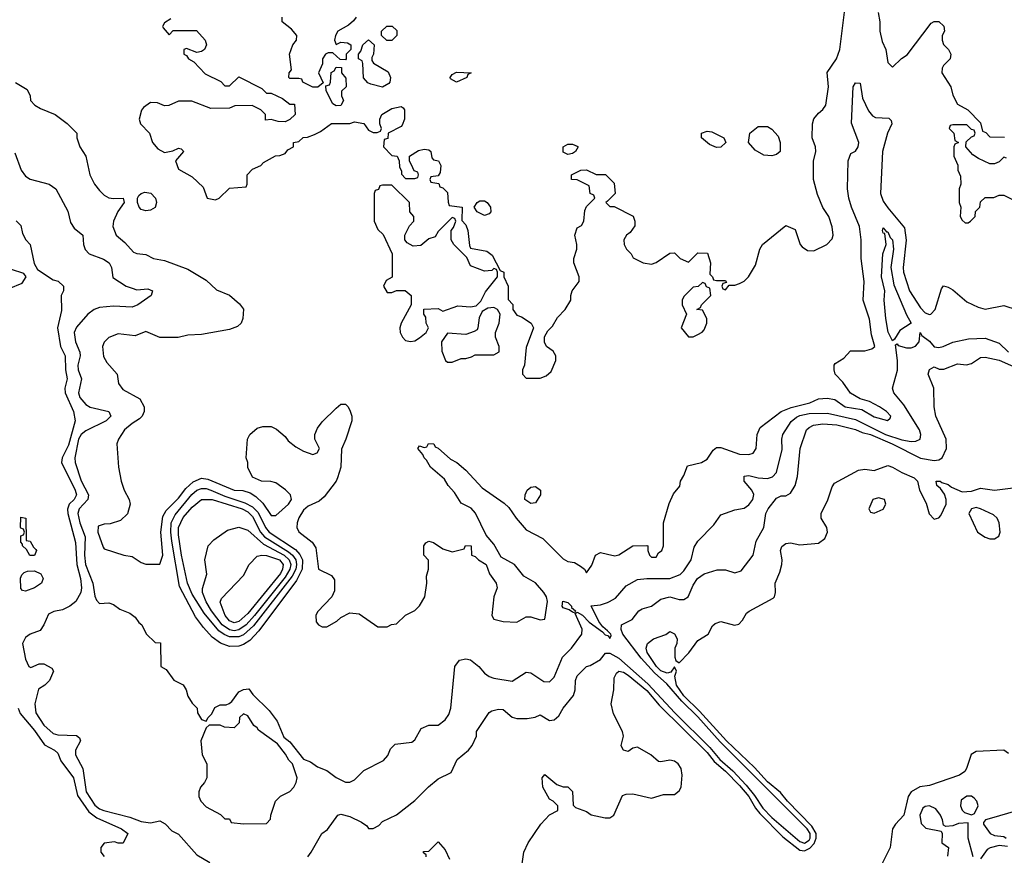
# Model space of a CAD drawing. Header units: inches. Extents: x 2380053 to 2584298, y 380219 to 546618.
# Tile 320 of 656: x 2537465 to 2541712, y 413136 to 416739. Entities that reach past the tile are written whole.
import ezdxf

# ---------------------------------------------------------------- set-up
doc = ezdxf.new("R2010")
doc.units = ezdxf.units.IN
doc.header["$MEASUREMENT"] = 0
doc.layers.add('C5431', color=7, linetype='Continuous')
doc.layers.add('C5441', color=7, linetype='Continuous')

msp = doc.modelspace()

# ---------------------------------------------------------------- linework, layer by layer
at = {"layer": 'C5431', "color": 2}
for points, elevation in [([(2538116.9, 416743.1), (2538090, 416726), (2538082, 416710), (2538083.6, 416703.6), (2538110, 416674), (2538128, 416692), (2538227.3, 416692.7), (2538264.7, 416650), (2538271.3, 416630), (2538262, 416610), (2538250, 416602), (2538230, 416598), (2538184.7, 416615.3), (2538174, 416610), (2538174, 416590), (2538184.7, 416584.7), (2538194, 416570), (2538216.9, 416556.9), (2538265.4, 416505.4), (2538332.7, 416472.7), (2538350, 416454), (2538370, 416454), (2538410, 416492), (2538510, 416442), (2538530, 416422), (2538550, 416422), (2538599.6, 416399.6), (2538630, 416374), (2538650, 416374), (2538654, 416330), (2538630, 416308.7), (2538610, 416299), (2538580.2, 416300.2), (2538550, 416308), (2538526, 416306), (2538526, 416330), (2538506, 416350), (2538468.4, 416368.4), (2538392.7, 416367.3), (2538370, 416358), (2538290, 416355.3), (2538207.3, 416387.3), (2538190, 416388), (2538150, 416388), (2538108.4, 416368.4), (2538090, 416368), (2538060.4, 416380.4), (2538030, 416382), (2537999.6, 416360.4), (2537991.1, 416348.9), (2537981, 416310), (2537986, 416290), (2538024.7, 416250), (2538038.8, 416210), (2538061.4, 416181.4), (2538090, 416166.8), (2538126.6, 416173.4), (2538150, 416184.7), (2538162, 416182), (2538170, 416174), (2538172, 416170), (2538138, 416130), (2538150, 416094), (2538210, 416062), (2538256.9, 416016.9), (2538274, 415970), (2538310, 415962), (2538326, 415970), (2538370, 416012), (2538442, 416018), (2538446, 416030), (2538446, 416070), (2538470, 416094), (2538506, 416110), (2538516.4, 416123.6), (2538568.4, 416151.6), (2538587.3, 416152.7), (2538610, 416162), (2538622, 416178), (2538646, 416190), (2538646, 416210), (2538670, 416214), (2538688.4, 416231.6), (2538707.3, 416232.7), (2538736.4, 416243.6), (2538763.1, 416256.9), (2538810, 416291), (2538890, 416291.3), (2538910, 416298), (2538950, 416292), (2538970, 416262), (2538990, 416252), (2539007.3, 416252.7), (2539022, 416258), (2539026, 416270), (2539018, 416290), (2539018, 416310), (2539028, 416330), (2539070, 416356), (2539110, 416364.7), (2539118.8, 416358.8), (2539124.7, 416350), (2539124.7, 416310), (2539115.3, 416284.7), (2539110, 416278), (2539054, 416250), (2539052.7, 416227.3), (2539038, 416222), (2539034, 416190), (2539070, 416154), (2539094, 416150), (2539102, 416130), (2539103.6, 416103.6), (2539112.7, 416087.3), (2539112.7, 416072.7), (2539130, 416054), (2539170, 416054), (2539182, 416058), (2539186, 416070), (2539182, 416082), (2539167.3, 416087.3), (2539160.4, 416100.4), (2539146, 416130), (2539146, 416150), (2539185.6, 416174.4), (2539210, 416181), (2539230, 416178), (2539238, 416170), (2539243.6, 416143.6), (2539250, 416134), (2539272, 416130), (2539282, 416110), (2539279.6, 416080.4), (2539270, 416066), (2539238, 416062), (2539234, 416050), (2539238, 416038), (2539272.7, 416032.7), (2539278, 416018), (2539290, 416014), (2539310, 415994), (2539312.7, 415952.7), (2539318, 415938), (2539374, 415930), (2539372.7, 415872.7), (2539390, 415854), (2539398, 415830), (2539404.7, 415764.7), (2539410, 415754), (2539480.7, 415740.7), (2539503.5, 415723.5), (2539538, 415658), (2539554, 415650), (2539554, 415630), (2539572, 415590), (2539572.7, 415532.7), (2539591.6, 415511.6), (2539592, 415490), (2539610, 415464.7), (2539630, 415458), (2539670.7, 415430.7), (2539682, 415410), (2539650, 415326), (2539642, 415250), (2539634, 415230), (2539634, 415210), (2539650, 415194), (2539710, 415194), (2539736.4, 415203.6), (2539758, 415222), (2539778, 415270), (2539778, 415290), (2539766, 415310), (2539738, 415330), (2539728.9, 415348.9), (2539728.4, 415371.6), (2539743.1, 415396.9), (2539763.1, 415416.9), (2539784.7, 415455.3), (2539818, 415490), (2539842, 415530), (2539842, 415550), (2539848.7, 415570), (2539878, 415610), (2539878, 415630), (2539855.3, 415690), (2539855.3, 415710), (2539868.7, 415750), (2539868.7, 415770), (2539859, 415810), (2539870, 415842), (2539888.7, 415851.3), (2539898, 415870), (2539903.1, 415916.9), (2539910, 415934), (2539946, 415970), (2539942, 415982), (2539926, 415990), (2539922, 416022), (2539870, 416048), (2539846, 416050), (2539846, 416070), (2539886, 416090), (2539910, 416092), (2539951.6, 416071.6), (2539991.6, 416071.6), (2540000, 416063.4)], 26), ([(2538916, 416750), (2538905.8, 416734.2), (2538884.1, 416715.9), (2538838, 416690), (2538826.8, 416670), (2538822.8, 416650), (2538830, 416632), (2538850, 416642), (2538879.6, 416639.6), (2538894, 416630), (2538894, 416610), (2538874, 416590), (2538874, 416570), (2538870, 416566), (2538847.3, 416567.3), (2538816.4, 416596.4), (2538795.3, 416595.3), (2538784.7, 416590), (2538772, 416570), (2538771.6, 416548.4), (2538754, 416510), (2538774, 416466), (2538751.6, 416448.4), (2538730, 416448), (2538686, 416470), (2538682, 416482), (2538670, 416486), (2538630, 416486), (2538626, 416490), (2538628, 416510), (2538638, 416522), (2538628.7, 416590), (2538644, 416630), (2538659, 416650), (2538661.2, 416670), (2538637.5, 416697.5), (2538598, 416730), (2538598, 416750)], 26), ([(2537448, 416468), (2537498, 416438), (2537511.3, 416410), (2537512, 416390), (2537530.9, 416370.9), (2537555.3, 416355.3), (2537618, 416330), (2537670, 416291), (2537711.3, 416250), (2537711.3, 416230), (2537724.7, 416190), (2537750.8, 416150), (2537767.7, 416070), (2537787.7, 416030), (2537810, 416002.8), (2537830, 415982.8), (2537850, 415970.8), (2537870, 415967.3), (2537912, 415970), (2537916, 415950), (2537888.5, 415911.5), (2537870.7, 415870), (2537867.5, 415847.5), (2537881, 415810), (2537918.8, 415778.8), (2537956.8, 415736.8), (2537970, 415730.8), (2538010, 415726), (2538042, 415710), (2538090, 415700.7), (2538190, 415664), (2538270, 415616), (2538314.4, 415574.4), (2538370.5, 415550.5), (2538414, 415514), (2538430.9, 415490.9), (2538427.7, 415450), (2538420.7, 415430), (2538404.1, 415415.9), (2538370, 415402.7), (2538250, 415381.2), (2538190, 415379), (2538148.9, 415368.9), (2538070, 415369.2), (2538010, 415394), (2537963.6, 415376.4), (2537890, 415384), (2537850, 415368.7), (2537830, 415348), (2537822.8, 415330), (2537827.3, 415287.3), (2537841.4, 415261.4), (2537886, 415210), (2537891.3, 415170), (2537910, 415144.7), (2537983.6, 415103.6), (2538002, 415070), (2538002, 415050), (2537994, 415030), (2537982, 415018), (2537950, 414998), (2537918, 414970), (2537892, 414930), (2537884.7, 414910), (2537891, 414810), (2537902.8, 414750), (2537916, 414710), (2537938, 414670), (2537942, 414650), (2537930.9, 414609.1), (2537899.8, 414580.2), (2537855.3, 414564.7), (2537830, 414564), (2537804.5, 414555.5), (2537802, 414530), (2537825.2, 414465.2), (2537830, 414458), (2537914, 414430), (2537950, 414424.7), (2537990, 414398), (2538010, 414391.3), (2538070, 414392), (2538082.7, 414430), (2538073.6, 414530), (2538082.4, 414597.6), (2538097.1, 414622.9), (2538150, 414675.5), (2538181.8, 414718.2), (2538213.5, 414746.5), (2538250, 414761.7), (2538277.5, 414757.5), (2538390, 414711), (2538428.5, 414708.5), (2538459.1, 414699.1), (2538483.8, 414683.8), (2538514.2, 414654.2), (2538550, 414601), (2538570, 414601), (2538625.2, 414650), (2538637.2, 414670), (2538634, 414690), (2538612.5, 414712.5), (2538570, 414742), (2538548.4, 414748.4), (2538508.9, 414748.9), (2538470, 414766), (2538448.9, 414808.9), (2538448.7, 414830), (2538442, 414850), (2538448, 414930), (2538458, 414950), (2538490, 414978), (2538514.6, 414985.4), (2538550, 414984.7), (2538573.7, 414973.7), (2538610, 414942), (2538623.5, 414923.5), (2538656.9, 414896.9), (2538690, 414878), (2538730, 414864.7), (2538748.4, 414871.6), (2538758, 414890), (2538739, 414930), (2538739, 414950), (2538750, 414978), (2538770, 415004.7), (2538830, 415064.7), (2538850, 415082), (2538870, 415082), (2538882, 415070), (2538891.1, 415051.1), (2538898, 415030), (2538898, 415010), (2538872, 414930), (2538852.7, 414887.3), (2538851, 414810), (2538836.8, 414763.2), (2538830.6, 414749.4), (2538778.5, 414681.5), (2538757.1, 414662.9), (2538710, 414642), (2538690, 414623.7), (2538669, 414591), (2538661.6, 414570), (2538660.7, 414550), (2538670, 414531.3), (2538726.8, 414486.8), (2538742, 414462), (2538754, 414370), (2538810, 414342), (2538823.6, 414323.6), (2538823.6, 414276.4), (2538812, 414250), (2538750, 414186), (2538742, 414170), (2538743.6, 414143.6), (2538754, 414130), (2538770, 414122), (2538790, 414122), (2538833.6, 414146.4), (2538850, 414162), (2538890, 414182), (2538930, 414178), (2539010, 414122), (2539050, 414122), (2539068.4, 414131.6), (2539090, 414134), (2539130, 414172), (2539170, 414192), (2539190, 414212), (2539213.2, 414250), (2539221.2, 414310), (2539220.2, 414339.8), (2539228.7, 414370), (2539228.4, 414408.4), (2539209, 414430), (2539209, 414470), (2539216.4, 414483.6), (2539230, 414491.3), (2539250, 414484.7), (2539290, 414458), (2539330, 414444.7), (2539382, 414458), (2539388.4, 414471.6), (2539412, 414470), (2539414, 414430), (2539430, 414424.7), (2539444.7, 414410), (2539478, 414390), (2539491, 414350), (2539521, 414310), (2539524.7, 414290), (2539511, 414250), (2539502, 414170), (2539510, 414154), (2539550, 414144.7), (2539610, 414142), (2539650, 414164.7), (2539670, 414164.7), (2539710, 414151.3), (2539730, 414154), (2539741.6, 414230), (2539738, 414250), (2539726, 414270), (2539690.6, 414310.6), (2539639.1, 414339.1), (2539599.5, 414390), (2539542.3, 414422.3), (2539510, 414477.2), (2539477.2, 414517.2), (2539431.5, 414611.5), (2539413.3, 414633.3), (2539370, 414655.1), (2539340.5, 414700.5), (2539312.7, 414730), (2539298, 414758), (2539237.2, 414810), (2539220.2, 414840.2), (2539209.2, 414850), (2539204.7, 414864.7), (2539182, 414890), (2539190, 414902), (2539210, 414894), (2539222, 414898), (2539228.7, 414911.3), (2539251, 414910), (2539256.9, 414896.9), (2539270, 414891), (2539324.1, 414844.1), (2539350.3, 414830.3), (2539390, 414796.3), (2539460.5, 414720.5), (2539555.1, 414655.1), (2539575.3, 414635.3), (2539606, 414590), (2539650, 414539.5), (2539722.4, 414502.4), (2539810, 414414), (2539830, 414403), (2539858, 414398), (2539883.5, 414383.5), (2539902, 414370), (2539910, 414354), (2539932.9, 414387.1), (2539949.1, 414430.9), (2539970, 414442), (2540000, 414435.1)], 22), ([(2537444.7, 416164.7), (2537471.3, 416090), (2537490, 416064.7), (2537510.9, 416050.9), (2537592, 416030), (2537621, 416010), (2537673.7, 415913.7), (2537685.2, 415865.2), (2537700.5, 415840.5), (2537738, 415810), (2537740.7, 415770), (2537747.9, 415747.9), (2537764.7, 415730), (2537826.2, 415706.2), (2537850.8, 415690), (2537860.7, 415670), (2537867.1, 415627.1), (2537924.7, 415590), (2537950, 415580.7), (2537970, 415574.8), (2538018, 415578), (2538038, 415570), (2538032, 415550), (2537974.8, 415510), (2537950, 415498.9), (2537870, 415504), (2537810, 415498), (2537786.8, 415490), (2537758.8, 415470), (2537710, 415412.7), (2537700.4, 415390), (2537705.7, 415350), (2537725.1, 415305.1), (2537726.3, 415290), (2537716.5, 415250), (2537718, 415230), (2537732.4, 415190), (2537718.4, 415130), (2537725.3, 415110), (2537750, 415079.3), (2537770, 415068.8), (2537850.3, 415050.3), (2537858, 415030), (2537839.1, 415010), (2537750, 414966.9), (2537730, 414951.1), (2537718.6, 414930), (2537703.7, 414850), (2537704.9, 414830), (2537730, 414751), (2537762.6, 414690), (2537759.5, 414670), (2537721.7, 414630), (2537716.5, 414610), (2537724.2, 414570), (2537748, 414510), (2537744.5, 414430), (2537749.2, 414390), (2537781.3, 414310), (2537790, 414254), (2537796.9, 414236.9), (2537810, 414222), (2537850, 414224.7), (2537870, 414218), (2537896.9, 414196.9), (2537939.8, 414179.8), (2537963.6, 414163.6), (2537979.6, 414139.6), (2537992, 414130), (2538011.6, 414091.6), (2538050, 414054), (2538072.7, 414052.7), (2538074, 413950), (2538096.9, 413936.9), (2538130, 413891.3), (2538170.6, 413870.6), (2538182.8, 413850), (2538190, 413822), (2538210, 413792), (2538230.9, 413770.9), (2538232, 413750), (2538250, 413722), (2538270, 413714), (2538278, 413730), (2538294, 413746), (2538306.6, 413773.4), (2538330, 413784.7), (2538355.3, 413784.7), (2538368.9, 413791.1), (2538380.4, 413799.6), (2538410, 413841), (2538430, 413851), (2538454.4, 413854.4), (2538471.3, 413830), (2538540.7, 413760.7), (2538575.2, 413715.2), (2538605.2, 413645.2), (2538630, 413626), (2538690, 413551), (2538719.1, 413539.1), (2538750, 413518), (2538790, 413502), (2538830, 413472), (2538870, 413452), (2538890, 413452), (2538910, 413462), (2538950, 413502), (2539034.6, 413545.4), (2539053.6, 413566.4), (2539064.7, 413595.3), (2539084.7, 413615.3), (2539156.4, 413623.6), (2539170, 413634), (2539196.4, 413683.6), (2539230, 413698), (2539270, 413698), (2539300.2, 413719.8), (2539316.5, 413743.5), (2539325.2, 413770), (2539342, 413950), (2539362.7, 413977.3), (2539390, 413982.8), (2539410, 413978.8), (2539446, 413950), (2539470, 413921), (2539490, 413906.8), (2539510, 413900.7), (2539590, 413887.7), (2539650, 413926), (2539670, 413922.8), (2539725.8, 413885.8), (2539750, 413884), (2539770, 413904.7), (2539806, 413990), (2539846, 414030), (2539889.4, 414090), (2539892, 414112), (2539861.2, 414178.8), (2539870, 414184.7), (2539892.3, 414172.3), (2539921.3, 414141.3), (2539979.5, 414099.5), (2539990, 414086.7), (2540000, 414083.9)], 18), ([(2540000, 415956), (2539994, 415950), (2540000, 415944)], 26), ([(2537450, 415872), (2537470, 415852), (2537476.9, 415816.9), (2537491.3, 415790), (2537511.3, 415770), (2537527.5, 415687.5), (2537542, 415662), (2537610, 415618), (2537631.6, 415611.6), (2537654, 415590), (2537654, 415570), (2537644.7, 415550), (2537645.4, 415485.4), (2537628.2, 415410), (2537642, 415330), (2537662, 415290), (2537663.7, 415230), (2537670.3, 415190), (2537660.3, 415150), (2537661.7, 415130), (2537697.6, 415050), (2537704.4, 415010), (2537676, 414904), (2537648.8, 414850), (2537645.7, 414830), (2537704.9, 414710), (2537710.3, 414690), (2537700.3, 414670), (2537678.7, 414650), (2537671.5, 414628.5), (2537672.4, 414610), (2537705.5, 414485.5), (2537712, 414390), (2537728, 414330), (2537731.4, 414290), (2537728.8, 414270), (2537708, 414230), (2537682, 414210), (2537650, 414194.3), (2537613, 414187), (2537590, 414176), (2537570.2, 414129.8), (2537554.3, 414105.7), (2537510.6, 414089.4), (2537490, 414076), (2537477.3, 414050), (2537490, 413982), (2537504.7, 413950), (2537514, 413946), (2537550, 413962), (2537570, 413962), (2537603.6, 413943.6), (2537611.3, 413930), (2537594, 413890), (2537574, 413870), (2537547.1, 413852.9), (2537530.8, 413790), (2537535.5, 413750), (2537570, 413698), (2537610, 413661.6), (2537630, 413655.5), (2537710, 413653), (2537723.5, 413643.5), (2537727.3, 413630), (2537706, 413590), (2537706, 413570), (2537737.6, 413510), (2537752.3, 413410), (2537790, 413352.9), (2537810, 413336.9), (2537827.7, 413330), (2537941, 413301), (2537990, 413282.3), (2538030, 413277), (2538070, 413284.9), (2538092.7, 413272.7), (2538122, 413242), (2538150, 413227.3), (2538230, 413139.1), (2538284.9, 413104.9)], 14), ([(2537420.1, 415579.9), (2537476.6, 415603.4), (2537494, 415630), (2537484, 415644), (2537430, 415661.2)], 14), ([(2540000, 414103.6), (2539980.8, 414120.8), (2539963.9, 414143.9), (2539930, 414212), (2539970, 414216.4), (2540000, 414226.9)], 18), ([(2538708.7, 413130), (2538722, 413150), (2538768.7, 413230), (2538792.9, 413247.1), (2538838, 413310), (2538850, 413314), (2538890, 413303), (2538939.9, 413279.9), (2538962.8, 413262.8), (2538970, 413252), (2538990, 413252), (2539014.6, 413265.4), (2539030, 413282), (2539090, 413310.7), (2539170, 413372.7), (2539228.2, 413431.8), (2539270, 413466), (2539326.6, 413493.4), (2539352, 413550), (2539401.2, 413590), (2539417.2, 413610), (2539435.3, 413650), (2539435.3, 413670), (2539490, 413752), (2539501.2, 413758.8), (2539530, 413766), (2539550, 413764.7), (2539590, 413732), (2539610, 413726), (2539653.6, 413726.4), (2539688, 413732), (2539710, 413742), (2539750, 413718), (2539770, 413721), (2539790, 413738), (2539809.5, 413770.5), (2539854, 413826), (2539860.9, 413850), (2539862.9, 413890), (2539870, 413910.8), (2539910, 413950.8), (2539925.2, 413954.8), (2539970, 413981), (2539992, 414008), (2540000, 414008.2)], 14), ([(2537459.3, 413770), (2537467.2, 413747.2), (2537530, 413674.4), (2537572.8, 413612.8), (2537616, 413590), (2537630, 413576), (2537643.1, 413543.1), (2537696.9, 413470), (2537714.5, 413394.5), (2537763.7, 413323.7), (2537798.4, 413298.4), (2537904.7, 413250), (2537931.3, 413230), (2537911.6, 413188.4), (2537890, 413188), (2537874, 413194), (2537830, 413188.7), (2537816, 413170), (2537816, 413150), (2537830, 413131.3)], 10), ([(2539631.8, 413090), (2539639.5, 413150), (2539658, 413190), (2539712.7, 413270), (2539750, 413311.3), (2539786, 413330), (2539786, 413350), (2539766, 413370), (2539750, 413378), (2539721.2, 413430), (2539719, 413470), (2539730, 413484.7), (2539782, 413442), (2539810, 413431.3), (2539830, 413432), (2539850, 413412), (2539852.7, 413352.7), (2539862, 413342), (2539910, 413324.7), (2539930, 413311.3), (2539990, 413298), (2540000, 413298)], 10), ([(2539218, 413130), (2539218, 413138), (2539207.3, 413147.3), (2539207.3, 413152.7), (2539230, 413154), (2539270, 413194), (2539299.8, 413159.8), (2539319.8, 413119.8)], 10)]:
    msp.add_lwpolyline(points, dxfattribs=dict(at, elevation=elevation))
for points, elevation in [([(2539048.7, 416648.7), (2539026, 416670), (2539026, 416690), (2539048.9, 416711.1), (2539071.6, 416711.6), (2539091.6, 416691.6), (2539092, 416670), (2539070, 416649)], 26), ([(2539030, 416448), (2538980.4, 416460.4), (2538967.3, 416467.3), (2538948, 416488), (2538946, 416550), (2538942, 416562), (2538926, 416570), (2538926, 416590), (2538936.4, 416603.6), (2538946, 416630), (2538970, 416652), (2538994, 416630), (2538992, 416590), (2538983.6, 416576.4), (2538983.6, 416563.6), (2538991.6, 416551.6), (2539054.4, 416514.4), (2539064.7, 416490), (2539062, 416470), (2539056.9, 416463.1)], 26), ([(2538830, 416368), (2538816.4, 416376.4), (2538787.3, 416432.7), (2538786, 416454), (2538802, 416458), (2538806, 416470), (2538808.4, 416511.6), (2538822, 416518), (2538830, 416534), (2538852.7, 416532.7), (2538854, 416510), (2538872.7, 416487.3), (2538874, 416450), (2538854, 416430), (2538854, 416410), (2538862, 416390), (2538850, 416368.7)], 26), ([(2539350, 416469), (2539324, 416484), (2539322, 416490), (2539330, 416502), (2539350, 416512), (2539412, 416510), (2539398, 416502), (2539394, 416490)], 26), ([(2539830, 416158), (2539810, 416168), (2539809.1, 416190.9), (2539830, 416202), (2539850, 416202), (2539870, 416194), (2539874, 416190), (2539862, 416170), (2539850, 416162)], 26), ([(2538010, 415915.1), (2537990, 415921.2), (2537981.2, 415930), (2537973.2, 415950), (2537973.2, 415970), (2537979.3, 415980.7), (2537988.7, 415990), (2538005.4, 415994.6), (2538030.4, 415990.4), (2538050.5, 415970), (2538055.5, 415950), (2538050, 415929.2), (2538030, 415918)], 22), ([(2539070, 416026), (2539030, 416026), (2539018, 416022), (2539012.7, 416007.3), (2538998, 416002), (2538994, 415990), (2538994, 415870), (2539010, 415834), (2539032.7, 415812.7), (2539072, 415730), (2539071.6, 415628.4), (2539045.4, 415614.6), (2539034, 415590), (2539050, 415562), (2539070, 415562), (2539090, 415572), (2539128.4, 415571.6), (2539154, 415550), (2539154, 415510), (2539111.3, 415430), (2539104.7, 415410), (2539106, 415390), (2539116, 415370), (2539130, 415356), (2539151.1, 415351.1), (2539170, 415354.8), (2539190, 415366.8), (2539218, 415390), (2539228, 415410), (2539218, 415430), (2539216.4, 415456.4), (2539208, 415470), (2539208.7, 415491.3), (2539270, 415494), (2539290, 415482), (2539354.6, 415505.4), (2539410, 415501), (2539434.6, 415505.4), (2539454.6, 415525.4), (2539474.6, 415565.4), (2539526, 415630), (2539526, 415650), (2539522, 415662), (2539510, 415666), (2539502, 415658), (2539470, 415655.3), (2539410, 415678), (2539394, 415714), (2539338, 415770), (2539326, 415790), (2539326, 415830), (2539336.4, 415843.6), (2539346, 415870), (2539342, 415882), (2539330, 415886), (2539270, 415826), (2539258, 415802), (2539230, 415794), (2539195.3, 415764.7), (2539163.1, 415763.1), (2539136.4, 415776.4), (2539126, 415790), (2539126, 415810), (2539146, 415850), (2539166, 415870), (2539166, 415890), (2539148, 415910), (2539146, 415950)], 26), ([(2539470, 415894), (2539438, 415910), (2539426, 415930), (2539438, 415950), (2539450, 415958), (2539470, 415958), (2539482, 415950), (2539496, 415930), (2539498, 415910), (2539490, 415902)], 26), ([(2539510, 415498), (2539484.7, 415495.3), (2539459.6, 415480.4), (2539446.4, 415453.6), (2539442, 415410), (2539438, 415402), (2539425.4, 415394.6), (2539390, 415382), (2539310, 415388), (2539284.7, 415350), (2539286, 415310), (2539302, 415270), (2539310, 415262), (2539330, 415262), (2539370, 415278), (2539390, 415278), (2539414.6, 415285.4), (2539430, 415294), (2539510, 415294), (2539532.9, 415307.1), (2539534, 415330), (2539518, 415370), (2539518, 415390), (2539534, 415430), (2539538, 415470), (2539526, 415490)], 26), ([(2539670, 414653.2), (2539644, 414670), (2539645.2, 414690), (2539654, 414710), (2539670, 414722.8), (2539690, 414726), (2539711, 414710), (2539711, 414690), (2539690, 414655.3)], 22), ([(2538370, 414036.9), (2538330.8, 414050.8), (2538296.1, 414076.1), (2538257.8, 414117.8), (2538223.9, 414163.9), (2538154.7, 414294.7), (2538121.7, 414490), (2538117.3, 414530), (2538119.4, 414570), (2538136.2, 414603.8), (2538207.7, 414692.3), (2538230, 414710.2), (2538250, 414718.4), (2538270, 414718), (2538290, 414711.1), (2538350, 414684.2), (2538436.1, 414656.1), (2538470, 414638), (2538493.7, 414613.7), (2538525.2, 414550), (2538541.5, 414530), (2538655, 414455), (2538673.9, 414433.9), (2538684.6, 414410), (2538683.5, 414370), (2538658.7, 414321.3), (2538496.2, 414103.8), (2538457.3, 414062.7), (2538430, 414045.1), (2538410, 414037.7)], 18), ([(2538410, 414078), (2538370, 414078.3), (2538347.6, 414087.6), (2538324.5, 414104.5), (2538260.9, 414180.9), (2538210, 414262.4), (2538188.9, 414310), (2538162.8, 414430), (2538150, 414518), (2538149.8, 414550), (2538170, 414593.4), (2538210, 414637.6), (2538250, 414670.3), (2538296, 414670), (2538425.5, 414630), (2538450, 414616.9), (2538470, 414596.9), (2538504.6, 414530), (2538520.7, 414510), (2538624.4, 414444.4), (2538641.8, 414430), (2538655.9, 414410), (2538659.8, 414390), (2538656.4, 414370), (2538640.2, 414339.8), (2538474.3, 414125.7), (2538430, 414086.3)], 14), ([(2537530, 414428.7), (2537509.2, 414429.2), (2537495.3, 414455.3), (2537478, 414470), (2537478, 414478), (2537470, 414486), (2537470, 414514), (2537482, 414518), (2537486, 414530), (2537482, 414542), (2537470, 414546), (2537469.1, 414549.1), (2537470, 414594), (2537492, 414590), (2537494, 414494), (2537511.3, 414491.3), (2537524.7, 414464.7), (2537535.3, 414455.3), (2537538, 414450)], 10), ([(2538390, 414103.7), (2538370, 414107.7), (2538339.3, 414130), (2538292.8, 414190), (2538270, 414229.6), (2538254.3, 414270), (2538253.6, 414286.4), (2538272.1, 414347.9), (2538263.7, 414410), (2538279, 414470), (2538303.2, 414496.8), (2538361.5, 414538.5), (2538410, 414550.7), (2538450, 414538), (2538517.5, 414477.5), (2538606, 414430), (2538627.7, 414410), (2538634.6, 414390), (2538630.8, 414370), (2538610, 414335.8), (2538478.6, 414170), (2538442.2, 414130), (2538410, 414108.3)], 10), ([(2538390, 414139.1), (2538370, 414147.1), (2538351.5, 414170), (2538330, 414228), (2538336.5, 414243.5), (2538430, 414342), (2538455.3, 414390), (2538490, 414426), (2538509.6, 414430.4), (2538530, 414428.2), (2538585.5, 414410), (2538601.5, 414390), (2538599.2, 414370), (2538590, 414351.6), (2538450, 414178.3), (2538410, 414144.2)], 6), ([(2537490, 414275.3), (2537478, 414278), (2537470, 414286), (2537468.9, 414331.1), (2537474.6, 414345.4), (2537484.7, 414355.3), (2537499, 414361), (2537530, 414362.8), (2537556, 414350), (2537566.8, 414330), (2537558.8, 414310), (2537530, 414289.5)], 10), ([(2539858, 414182), (2539850, 414185.2), (2539835.3, 414195.3), (2539810, 414203.7), (2539804.5, 414210), (2539807.8, 414232.2), (2539830, 414226), (2539846, 414210), (2539844.7, 414204.7), (2539862, 414190)], 18), ([(2538430, 413746), (2538414, 413730), (2538412.7, 413707.3), (2538390, 413686), (2538348.9, 413688.9), (2538330, 413698), (2538282, 413698), (2538270, 413686), (2538246, 413630), (2538252, 413570), (2538272, 413530), (2538272, 413470), (2538262, 413450), (2538244.7, 413430), (2538238, 413410), (2538238, 413390), (2538246, 413370), (2538270, 413346), (2538331.6, 413311.6), (2538350, 413294), (2538370, 413294), (2538378, 413278), (2538430, 413272), (2538530, 413274), (2538547.3, 413292.7), (2538548, 413310), (2538568, 413370), (2538590, 413392), (2538630, 413412), (2538648, 413430), (2538658, 413450), (2538662, 413470), (2538642, 413530), (2538626, 413546), (2538612.5, 413572.5), (2538577.5, 413617.5), (2538495.3, 413675.3), (2538490, 413686), (2538475.3, 413695.3), (2538450, 413738)], 18)]:
    msp.add_lwpolyline(points, close=True, dxfattribs=dict(at, elevation=elevation))
at = {"layer": 'C5441', "color": 2}
for points, elevation in [([(2540000, 415944), (2540010, 415934), (2540030, 415934), (2540111.6, 415891.6), (2540118, 415870), (2540118, 415850), (2540098, 415822), (2540082, 415810), (2540071.3, 415790), (2540072, 415770), (2540082, 415750), (2540102, 415730), (2540111.6, 415711.6), (2540154, 415690), (2540190, 415684.7), (2540210, 415692), (2540270, 415732), (2540290, 415734), (2540314, 415710), (2540350, 415694), (2540390, 415734), (2540431.6, 415731.6), (2540444.7, 415690), (2540442, 415642), (2540454, 415630), (2540458, 415618), (2540470, 415614), (2540510, 415614), (2540514, 415606), (2540498, 415602), (2540494, 415590), (2540498, 415578), (2540510, 415574), (2540526, 415594), (2540550, 415594), (2540570, 415602), (2540590, 415611.3), (2540609.4, 415630.6), (2540639.3, 415680.7), (2540657.2, 415750), (2540668.7, 415770), (2540770, 415852), (2540810, 415834), (2540832, 415770), (2540839.6, 415759.6), (2540863.6, 415743.6), (2540890, 415742), (2540946, 415770), (2540970, 415794), (2540974, 415810), (2540970, 415846), (2540955.3, 415890), (2540929.1, 415929.1), (2540905.6, 415985.6), (2540888.7, 416050), (2540888.9, 416128.9), (2540899, 416170), (2540897.2, 416190), (2540883.7, 416230), (2540885.2, 416290), (2540890, 416311.3), (2540910, 416336), (2540930, 416351), (2540942.7, 416370), (2540953.2, 416450), (2540948.4, 416511.6), (2540988, 416570), (2541002, 416610), (2541029.6, 416830.4)], 26), ([(2541168, 416770), (2541175.5, 416730), (2541175.5, 416690), (2541185.2, 416645.2), (2541201, 416610), (2541210, 416554), (2541230, 416534), (2541268.9, 416571.1), (2541292.9, 416587.1), (2541396.5, 416723.5), (2541410, 416731.3), (2541430, 416731.3), (2541450.8, 416710.8), (2541454, 416690), (2541444, 416670), (2541443.8, 416650), (2541450, 416631.3), (2541471.3, 416610), (2541481, 416590), (2541478, 416570), (2541450, 416542), (2541444, 416530), (2541442.8, 416510), (2541481, 416450), (2541490, 416414), (2541510, 416374), (2541554, 416350), (2541610, 416294), (2541618, 416258), (2541632.7, 416252.7), (2541650, 416234), (2541712.7, 416232.7)], 26), ([(2540000, 414435.1), (2540032.5, 414427.5), (2540050, 414431.3), (2540110, 414471), (2540170, 414472), (2540174, 414470), (2540174, 414450), (2540182, 414430), (2540190, 414422), (2540210, 414422), (2540220.2, 414439.8), (2540235.3, 414450), (2540242, 414470), (2540242, 414570), (2540266.8, 414653.2), (2540284.7, 414695.3), (2540312.9, 414727.1), (2540315.3, 414750), (2540330, 414774), (2540345.2, 414814.8), (2540406, 414830), (2540430, 414844.7), (2540456.5, 414883.5), (2540470, 414894.8), (2540490, 414894), (2540570, 414865.5), (2540610, 414864), (2540629.3, 414870.7), (2540641.2, 414890), (2540646, 414950), (2540659.3, 414980.7), (2540749.7, 415050.3), (2540792.9, 415067.1), (2540872.8, 415087.2), (2540910, 415104.9), (2540947.5, 415107.5), (2540980.7, 415100.7), (2541026, 415070), (2541098, 415058), (2541150, 415026), (2541208.4, 415011.6), (2541219, 415021), (2541222, 415030), (2541204, 415050), (2541174, 415070), (2541130, 415092.3), (2541090, 415104), (2541049.2, 415129.2), (2541015.5, 415175.5), (2540982, 415210), (2540978, 415230), (2540978, 415250), (2540983.1, 415256.9), (2541020.4, 415279.6), (2541049.2, 415310.8), (2541110, 415311), (2541140.2, 415319.8), (2541153.2, 415330), (2541139.6, 415379.6), (2541130, 415448), (2541103.6, 415530), (2541107, 415610), (2541094.5, 415710), (2541094.5, 415790), (2541087.5, 415847.5), (2541052.3, 415930), (2541040.9, 415970), (2541036, 416010), (2541039, 416130), (2541050, 416162), (2541070, 416172), (2541082, 416190), (2541085.2, 416210), (2541052.7, 416292.7), (2541059.5, 416450), (2541070, 416466.8), (2541090, 416464.7), (2541100.3, 416400.3), (2541126.1, 416346.1), (2541143.8, 416323.8), (2541156.7, 416316.7), (2541214, 416314), (2541224, 416304), (2541227.3, 416290), (2541208.2, 416250), (2541186.3, 416170), (2541177.4, 415990), (2541190, 415956.3), (2541210, 415927.7), (2541282, 415842), (2541288.7, 415788.7), (2541275.8, 415670), (2541277.6, 415650), (2541303.7, 415570), (2541350, 415497.3), (2541370, 415474.8), (2541390, 415467.3), (2541395.3, 415470), (2541414.5, 415490), (2541440.9, 415579.1), (2541450, 415591.3), (2541470, 415586), (2541490, 415574.8), (2541550, 415522), (2541598.8, 415498.8), (2541630, 415490.6), (2541710, 415507.3), (2541767.3, 415487.3)], 22), ([(2541722, 416142), (2541710, 416146), (2541690, 416126), (2541670, 416118), (2541650, 416118), (2541600.2, 416140.2), (2541576.4, 416156.4), (2541546, 416190), (2541547.3, 416212.7), (2541570, 416234), (2541582, 416238), (2541586, 416250), (2541582, 416262), (2541570, 416266), (2541550, 416286), (2541490, 416286), (2541478, 416282), (2541474, 416270), (2541494, 416250), (2541498, 416218), (2541514, 416210), (2541498, 416202), (2541494, 416190), (2541494, 416150), (2541511.6, 416111.6), (2541512, 416090), (2541523.6, 416063.6), (2541524.7, 416030), (2541518, 416010), (2541518, 415950), (2541524.7, 415930), (2541522, 415890), (2541530, 415874), (2541543.6, 415863.6), (2541556.4, 415863.6), (2541566, 415870), (2541586, 415890), (2541588.4, 415911.6), (2541606, 415930), (2541610, 415954), (2541630, 415972), (2541667.3, 415972.7), (2541690, 415982), (2541710, 415982), (2541750, 415962)], 26), ([(2540000, 416063.4), (2540030, 416034), (2540034, 415990), (2540000, 415956)], 26), ([(2540000, 414226.9), (2540009, 414230), (2540034.9, 414245.1), (2540081.6, 414298.4), (2540130, 414324.9), (2540169.6, 414330.4), (2540269.6, 414330.4), (2540313.4, 414346.6), (2540330, 414363), (2540361.6, 414410), (2540375.1, 414464.9), (2540390, 414491), (2540459.3, 414560.7), (2540490, 414604.7), (2540550, 414625.5), (2540590, 414633), (2540610, 414647.3), (2540627, 414670), (2540631.5, 414691.5), (2540623.7, 414710), (2540589.5, 414750), (2540589.6, 414770.4), (2540610, 414774.4), (2540650, 414763.7), (2540690, 414761.1), (2540712.1, 414767.9), (2540730, 414787.3), (2540754.3, 414885.7), (2540753, 414930), (2540756.9, 414950), (2540793, 415007), (2540815.4, 415024.6), (2540830, 415032.3), (2540870, 415041.2), (2540950, 415042.6), (2541070, 415014.7), (2541199.5, 414950), (2541270, 414927.1), (2541310, 414920.3), (2541330, 414921.6), (2541349, 414930), (2541352, 414950), (2541345.6, 414970), (2541278, 415078), (2541236, 415130), (2541229.2, 415150), (2541251.7, 415228.3), (2541251.8, 415270), (2541243.2, 415336.8), (2541250, 415341), (2541254, 415334), (2541290, 415324.6), (2541310, 415324), (2541328.8, 415331.2), (2541344.7, 415350), (2541349.5, 415390.5), (2541356.8, 415376.8), (2541390, 415353.4), (2541410, 415328.5), (2541430, 415326), (2541448.7, 415330), (2541490, 415348.2), (2541557.4, 415362.6), (2541630, 415366), (2541690, 415344.9), (2541730, 415306)], 18), ([(2540000, 414008.2), (2540010, 414008.5), (2540050, 413985.8), (2540174.9, 413874.9), (2540291.1, 413750), (2540441.6, 413601.6), (2540485.4, 413550), (2540540.9, 413500.9), (2540598.8, 413438.8), (2540634.9, 413394.9), (2540670, 413339.3), (2540710, 413299.3), (2540830, 413196.5), (2540850, 413189.3), (2540870, 413202), (2540874.7, 413210), (2540874.4, 413230), (2540862.4, 413250), (2540486, 413626), (2540390, 413733.7), (2540320.5, 413800.5), (2540256, 413876), (2540203.3, 413923.3), (2540146.4, 413986.4), (2540067.4, 414090), (2540059.6, 414110), (2540061.2, 414130), (2540107, 414153), (2540135.3, 414190), (2540150, 414198.8), (2540190, 414210.8), (2540230, 414240.7), (2540270, 414250.4), (2540310, 414239.1), (2540330, 414238.8), (2540348.7, 414250), (2540370, 414301), (2540389.4, 414330), (2540418, 414350), (2540472.9, 414367.1), (2540510, 414366.8), (2540550, 414354.8), (2540577.2, 414362.8), (2540628.7, 414430), (2540641.2, 414490), (2540675.1, 414550), (2540683.7, 414610), (2540693.2, 414630), (2540730, 414676), (2540750, 414686), (2540770, 414686), (2540790, 414698), (2540809.3, 414730), (2540819.5, 414770), (2540832, 414890), (2540859.3, 414970), (2540870, 414980.7), (2540889.7, 414990.3), (2540930, 414995.8), (2540990, 414992.6), (2541070, 414972.6), (2541099.1, 414959.1), (2541134.9, 414950), (2541228.5, 414910), (2541350, 414848.7), (2541410, 414839.1), (2541430, 414840.7), (2541444, 414850), (2541462.7, 414890), (2541461.2, 414930), (2541417.2, 415030), (2541409.2, 415070), (2541408.7, 415150), (2541384, 415210), (2541390, 415231.3), (2541410, 415242), (2541431.6, 415231.6), (2541451.6, 415231.6), (2541510, 415254.8), (2541549.1, 415250.9), (2541570, 415256), (2541610, 415282.8), (2541630, 415284), (2541690, 415270.4), (2541787.8, 415227.8)], 14), ([(2540000, 413298), (2540010, 413298), (2540028, 413310), (2540066, 413394), (2540080.4, 413399.6), (2540110, 413402), (2540190, 413382.8), (2540242, 413398), (2540290, 413398.8), (2540310, 413414.8), (2540318.4, 413430), (2540322, 413482), (2540317.6, 413510), (2540306, 413530), (2540290, 413542), (2540270, 413546.6), (2540230, 413539), (2540221.2, 413541.2), (2540188, 413570), (2540130, 413602), (2540110, 413598), (2540090, 413584), (2540070, 413589), (2540062, 413602), (2540059, 413610), (2540069.2, 413650), (2540065.2, 413670), (2540026.3, 413746.3), (2540017, 413790), (2540027.6, 413850), (2540030, 413902), (2540039.1, 413920.9), (2540050, 413930.4), (2540070, 413925.3), (2540090, 413913.4), (2540170, 413846.9), (2540223.7, 413783.7), (2540430, 413580.2), (2540460.2, 413540.2), (2540510, 413499), (2540570, 413436.8), (2540610.8, 413390), (2540639.1, 413339.1), (2540657, 413317), (2540756.1, 413216.1), (2540830, 413157.8), (2540850, 413155.4), (2540873.1, 413166.9), (2540892.4, 413187.6), (2540901.1, 413210), (2540900.2, 413230), (2540881.4, 413261.4), (2540776.5, 413370), (2540747, 413407), (2540690, 413452.8), (2540635, 413515), (2540513.6, 413630), (2540398.1, 413758.1), (2540330, 413824.4), (2540298.2, 413870), (2540291.6, 413908.4), (2540298, 413930), (2540290, 413948.7), (2540274.4, 413925.6), (2540258, 413922), (2540230, 413932.2), (2540212.2, 413950), (2540171.8, 414010), (2540167, 414030), (2540172.7, 414050), (2540199, 414070), (2540251.9, 414088.1), (2540270, 414101), (2540290, 414090.8), (2540300.5, 414070), (2540299.5, 414050), (2540291.7, 414030), (2540290.4, 413990.4), (2540295.5, 413975.5), (2540310, 413966.8), (2540351.2, 414008.8), (2540390, 414062), (2540435.3, 414090), (2540454, 414126), (2540464.7, 414135.3), (2540490, 414144), (2540548.7, 414128.7), (2540566.8, 414133.2), (2540582.7, 414150), (2540600.1, 414179.9), (2540611.5, 414188.5), (2540715.4, 414244.6), (2540720.9, 414250), (2540725.6, 414270), (2540723.6, 414310), (2540743.6, 414356.4), (2540752, 414390), (2540754, 414410), (2540747.3, 414450), (2540752.3, 414467.7), (2540770, 414480.7), (2540790, 414482.8), (2540830, 414474.8), (2540910, 414482), (2540938, 414502), (2540949.4, 414530), (2540946.6, 414550), (2540922.7, 414590), (2540922, 414610), (2540951.1, 414668.9), (2540970, 414724.7), (2540979, 414741), (2541083.2, 414796.8), (2541110, 414800.7), (2541150, 414796), (2541210, 414816.3), (2541230.4, 414810.4), (2541270, 414786), (2541323.8, 414763.8), (2541337.3, 414750), (2541346.4, 414710), (2541374.3, 414654.3), (2541387.9, 414607.9), (2541410, 414586), (2541429.4, 414590.6), (2541438.4, 414601.6), (2541460.9, 414650), (2541460.7, 414670), (2541453.6, 414693.6), (2541437.2, 414717.2), (2541421.2, 414730), (2541418, 414750), (2541436, 414750), (2541443, 414743), (2541470, 414734.4), (2541483.7, 414723.7), (2541530, 414702.8), (2541570, 414706.8), (2541610, 414719.1), (2541670, 414710.8), (2541750, 414721)], 10), ([(2540000, 414083.9), (2540003, 414083), (2540010, 414071.3), (2540016.6, 414083.4), (2540015.1, 414090), (2540000, 414103.6)], 18), ([(2541730, 413575.3), (2541710, 413589.3), (2541590, 413583.5), (2541568.5, 413571.5), (2541548.9, 413510), (2541541.8, 413498.2), (2541518.2, 413481.8), (2541390, 413436.9), (2541348, 413432), (2541310.6, 413410), (2541297.6, 413390), (2541279.3, 413310), (2541242.6, 413270), (2541230.3, 413250), (2541220.2, 413170), (2541178.9, 413090)], 10), ([(2541578, 413130), (2541556, 413210), (2541556.4, 413276.4), (2541514, 413274), (2541490, 413264), (2541460.2, 413260.2), (2541450, 413266), (2541446, 413290), (2541436.9, 413310), (2541416.4, 413336.4), (2541390, 413349.8), (2541370, 413347.2), (2541360.8, 413339.2), (2541347.2, 413310), (2541353.1, 413273.1), (2541373.8, 413253.8), (2541439.8, 413239.8), (2541444.7, 413230), (2541442, 413190), (2541472, 413170), (2541467.3, 413132.7)], 14), ([(2541770, 413329.3), (2541646, 413294), (2541631.3, 413288.7), (2541622, 413278), (2541622, 413270), (2541650.5, 413230.5), (2541670, 413222), (2541710, 413217.1), (2541720.7, 413210)], 14), ([(2541725.4, 413174.6), (2541690, 413178.4), (2541651.5, 413168.5), (2541638.7, 413161.3), (2541610, 413120.7)], 14)]:
    msp.add_lwpolyline(points, dxfattribs=dict(at, elevation=elevation))
for points, elevation in [([(2540470, 416188), (2540440.2, 416200.2), (2540406, 416230), (2540406, 416250), (2540430, 416258), (2540450, 416256), (2540502, 416230), (2540511.1, 416208.9), (2540490, 416188.7)], 26), ([(2540710, 416152.3), (2540674.8, 416154.8), (2540637, 416177), (2540608.7, 416210), (2540614, 416250), (2540650, 416278.8), (2540690, 416278.8), (2540710, 416267.3), (2540736.4, 416236.4), (2540745.5, 416210), (2540746, 416170), (2540730, 416157.2)], 26), ([(2541203.6, 415823.6), (2541210, 415824.7), (2541219.8, 415799.8), (2541230.3, 415790), (2541234.6, 415750), (2541223, 415670), (2541235.6, 415595.6), (2541290, 415466.8), (2541310.6, 415430), (2541261.7, 415398.3), (2541239.1, 415360.9), (2541230, 415354), (2541211.5, 415391.5), (2541200.5, 415450), (2541194, 415530), (2541197, 415570), (2541183, 415630), (2541187.8, 415730), (2541202.7, 415770), (2541196.4, 415816.4), (2541190, 415818), (2541186.6, 415830), (2541190, 415842)], 18), ([(2540410, 415606), (2540392, 415588), (2540370, 415586), (2540330, 415546), (2540322, 415530), (2540322, 415510), (2540342, 415470), (2540318, 415410), (2540350, 415372), (2540370, 415372), (2540390, 415382), (2540408.9, 415391.1), (2540418, 415402), (2540428.7, 415430), (2540428.7, 415450), (2540410, 415486), (2540386, 415490), (2540402, 415498), (2540406, 415510), (2540446, 415550), (2540442, 415582), (2540427.3, 415587.3), (2540422, 415602)], 26), ([(2541170, 414677.2), (2541144.7, 414670), (2541127.3, 414630), (2541135.3, 414615.3), (2541150, 414610.8), (2541190, 414628.2), (2541201.2, 414650), (2541195.3, 414670)], 10), ([(2541590, 414636), (2541570.6, 414629.4), (2541558.8, 414610), (2541596.3, 414530), (2541630, 414508.4), (2541650, 414500.4), (2541670, 414500.4), (2541687.8, 414512.2), (2541694.7, 414530), (2541689.7, 414569.7), (2541680.9, 414590), (2541664.7, 414604.7), (2541610, 414629.5)], 10), ([(2541570, 413392), (2541550, 413392), (2541526, 413374), (2541522.4, 413350), (2541530, 413331), (2541540.5, 413320.5), (2541570, 413311), (2541583.1, 413316.9), (2541599, 413350), (2541593.2, 413370), (2541582.4, 413382.4)], 14)]:
    msp.add_lwpolyline(points, close=True, dxfattribs=dict(at, elevation=elevation))

doc.saveas('drawing.dxf')
